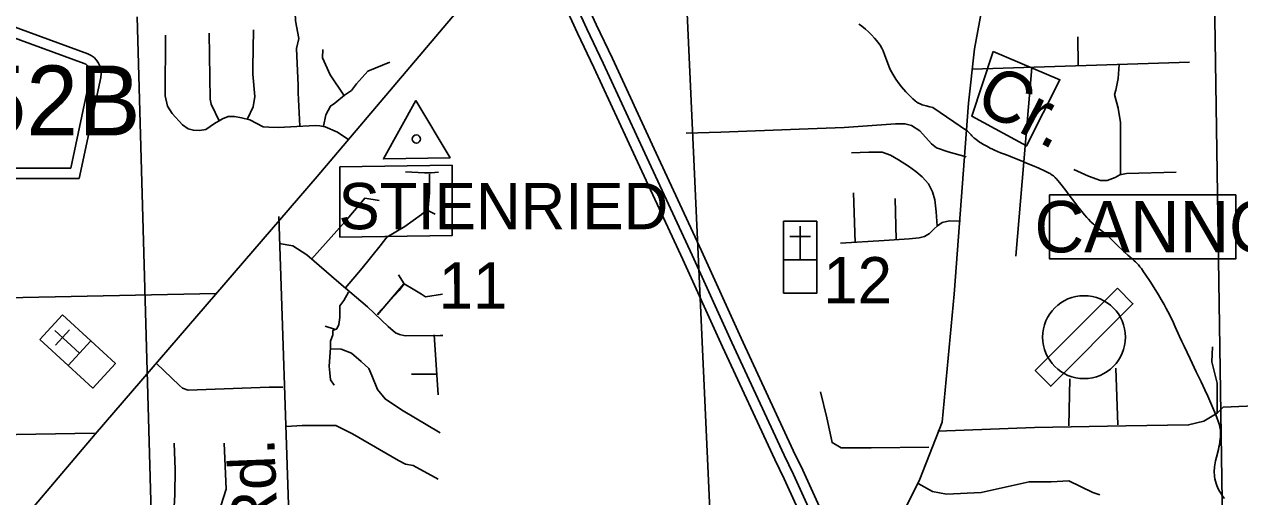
# Model space of a CAD drawing. Extents: x 2480962 to 2688785, y 277103 to 599240.
# Drawn here: x 2538319 to 2550147, y 422569 to 427160 of the extents above; entities that cross this region are included whole.
import ezdxf

# ---------------------------------------------------------------- set-up
doc = ezdxf.new("R2010")
doc.units = 0
for name, color, linetype in [('Airport Names', 7, 'Continuous'), ('Airports Landing Strip or Private Airport', 7, 'Continuous'), ('County Routes Highway Center Lines', 7, 'Continuous'), ('Culture', 7, 'Continuous'), ('Culture Text', 7, 'Continuous'), ('Interstate Divided Highway Outline and Fill', 7, 'Continuous'), ('Interstate Highway Center Lines', 7, 'Continuous'), ('Lakes and Ponds Text', 7, 'Continuous'), ('Level 31', 7, 'Continuous'), ('Local Roads Improved', 7, 'Continuous'), ('Local Roads Paved', 7, 'Continuous'), ('Local Roads Related Text', 7, 'Continuous'), ('Local Roads Unimproved', 7, 'Continuous'), ('Narrow River Creek and Branch and Slough', 7, 'Continuous'), ('Roadshields County Roads', 7, 'Continuous'), ('Section Lines', 7, 'Continuous'), ('Section Numbers', 7, 'Continuous'), ('State Routes Highway Center Lines', 7, 'Continuous'), ('Township and Range lines', 7, 'Continuous'), ('Triangulation Station', 7, 'Continuous')]:
    doc.layers.add(name, color=color, linetype=linetype)

msp = doc.modelspace()

# ---------------------------------------------------------------- linework, layer by layer
at = {"layer": 'Airports Landing Strip or Private Airport'}
msp.add_lwpolyline([(2548957.604, 424594.792), (2548157.606, 423794.794), (2548308.943, 423642.688), (2549107.604, 424444.792)], close=True, dxfattribs=at)
msp.add_circle((2548632.605, 424119.793), 403.112, dxfattribs=at)
at = {"layer": 'County Routes Highway Center Lines'}
msp.add_lwpolyline([(2542271.879, 413981.076), (2542619.864, 414627.334), (2544252.079, 417618.347), (2544774.057, 418587.733), (2544807.198, 418687.157), (2545080.615, 419151.137), (2545983.718, 420799.923), (2546803.969, 422274.716), (2547035.958, 422738.696), (2547251.378, 423293.815), (2547367.373, 424536.618), (2547508.224, 426392.537), (2547566.221, 426922.8), (2547632.504, 427270.785)], dxfattribs=at)
at = {"layer": 'Culture'}
for p, q in [((2545708.293, 425247.656), (2545708.293, 424872.656)), ((2546033.293, 425247.656), (2545708.293, 425247.656)), ((2546033.293, 424872.656), (2546033.293, 425247.656)), ((2545870.793, 424872.656), (2545870.793, 425197.804)), ((2545770.793, 425097.656), (2545970.936, 425097.656)), ((2545708.293, 424872.656), (2546033.293, 424872.656)), ((2538689.904, 424337.496), (2538470.371, 424097.85)), ((2538966.419, 424084.189), (2538689.904, 424337.496)), ((2538856.652, 423964.366), (2538616.897, 424183.999)), ((2538623.195, 424042.613), (2538758.389, 424190.193)), ((2538470.371, 424097.85), (2538746.886, 423844.543)), ((2538746.886, 423844.543), (2538966.419, 424084.189))]:
    msp.add_line(p, q, dxfattribs=at)
for points in [[(2545708.293, 424872.656), (2546033.293, 424872.656), (2546033.293, 424547.656), (2545708.293, 424547.656)], [(2538746.886, 423844.543), (2538966.419, 424084.189), (2539206.065, 423864.656), (2538986.532, 423625.01)]]:
    msp.add_lwpolyline(points, close=True, dxfattribs=at)
at = {"layer": 'Interstate Divided Highway Outline and Fill'}
for points in [[(2550134.848, 414021.932), (2549660.603, 414934.691), (2549514.413, 415210.827), (2549176.892, 415859.906), (2548891.03, 416418.637), (2548634.968, 416911.314), (2548350.089, 417503.731), (2548045.063, 418162.457), (2547674.717, 418964.874), (2547401.838, 419552.863), (2547028.258, 420361.746), (2546774.889, 420907.463), (2546313.749, 421907.682), (2545894.325, 422827.814), (2545803.24, 423016.49), (2545296.937, 424110.236), (2544910.32, 424958.193), (2544448.912, 425949.246), (2544042.595, 426826.889), (2543883.528, 427158.008), (2543591.457, 427797.321)], [(2543409.758, 427713.739), (2543702.416, 427073.145), (2543861.701, 426741.571), (2544267.508, 425865.027), (2544728.672, 424874.499), (2545115.198, 424026.741), (2545622.424, 422931.001), (2545713.255, 422742.852), (2546131.943, 421824.336), (2546593.375, 420823.483), (2546846.772, 420277.706), (2547220.345, 419468.838), (2547493.213, 418880.872), (2547863.524, 418078.532), (2548169.215, 417418.37), (2548456.072, 416821.838), (2548713.272, 416326.972), (2548999.144, 415768.222), (2549337.31, 415117.902), (2549483.485, 414841.795), (2549957.801, 413928.899)]]:
    msp.add_lwpolyline(points, dxfattribs=at)
at = {"layer": 'Interstate Highway Center Lines'}
msp.add_lwpolyline([(2543500.607, 427755.53), (2543792.972, 427115.577), (2543952.148, 426784.23), (2544358.21, 425907.137), (2544819.496, 424916.346), (2545206.067, 424068.489), (2545712.832, 422973.746), (2545803.79, 422785.333), (2546222.846, 421866.009), (2546684.132, 420865.473), (2546937.515, 420319.726), (2547311.092, 419510.851), (2547583.965, 418922.873), (2547954.294, 418120.495), (2548259.652, 417461.05), (2548545.52, 416866.576), (2548802.151, 416372.805), (2549088.018, 415814.064), (2549425.862, 415164.365), (2549572.044, 414888.243), (2550046.324, 413975.416)], dxfattribs=at)
at = {"layer": 'Level 31'}
for points in [[(2547748.705, 426895.762), (2548398.455, 426621.244), (2548073.58, 425978.294), (2547539.341, 426267.26)], [(2541390.791, 425775.285), (2542482.239, 425790.669), (2542482.627, 425107.573), (2541391.179, 425092.189)], [(2548297.383, 425501.499), (2550109.465, 425501.499), (2550109.465, 424880.221), (2548297.383, 424880.221)]]:
    msp.add_lwpolyline(points, close=True, dxfattribs=at)
at = {"layer": 'Local Roads Improved'}
for p, q in [((2540796.563, 425291.885), (2540998.894, 419291.181)), ((2535371.828, 423120.678), (2539003.253, 423185.876))]:
    msp.add_line(p, q, dxfattribs=at)
at = {"layer": 'Local Roads Paved'}
for p, q in [((2548576.113, 426762.856), (2548571.797, 427039.057)), ((2547544.678, 426724.016), (2549659.335, 426793.066)), ((2548122.972, 426741.278), (2547967.609, 424907.137)), ((2546405.352, 425040.921), (2546388.09, 425522.114)), ((2546804.548, 425068.973), (2546793.759, 425468.168)), ((2542239.392, 425354.907), (2542316.311, 425316.447)), ((2541756.511, 424337.866), (2542012.908, 424636.995)), ((2541337.729, 424196.847), (2541247.99, 424226.76)), ((2542307.764, 424141.295), (2542346.224, 423560.128)), ((2548960.203, 423267.199), (2548942.941, 423819.599)), ((2542333.404, 423760.973), (2542085.554, 423760.973)), ((2548485.484, 423258.568), (2548494.116, 423716.024))]:
    msp.add_line(p, q, dxfattribs=at)
for points in [[(2540930.359, 427937.295), (2540957.277, 427194.376), (2540989.578, 427022.105), (2540968.044, 426925.203), (2540984.194, 426564.511), (2540984.194, 426494.526), (2541000.344, 426171.518)], [(2541468.706, 426045.006), (2541366.42, 426112.299), (2541245.292, 426163.442), (2541194.149, 426174.209), (2541148.39, 426176.901), (2540911.517, 426163.442), (2540790.389, 426158.059), (2540698.87, 426160.751), (2540642.344, 426163.442), (2540513.141, 426233.427), (2540432.389, 426252.27), (2540365.095, 426263.037), (2540303.185, 426263.037), (2540246.659, 426241.503), (2540171.29, 426195.743), (2540085.155, 426139.217), (2540023.245, 426128.45), (2539964.027, 426131.142), (2539912.884, 426144.6), (2539859.049, 426184.976), (2539759.455, 426292.646), (2539713.696, 426365.322), (2539689.47, 426464.917), (2539692.162, 427054.406)], [(2540219.742, 426217.277), (2540136.298, 426384.165), (2540128.223, 426432.616), (2540117.456, 427073.248)], [(2540491.607, 426241.503), (2540545.441, 426357.247), (2540561.592, 426459.533), (2540542.75, 426674.872), (2540542.75, 426742.165), (2540550.825, 427108.241)], [(2541428.33, 426472.992), (2541296.435, 426669.488), (2541221.067, 426833.684), (2541223.758, 426914.436)], [(2541229.142, 426171.518), (2541253.367, 426279.187), (2541299.127, 426365.322), (2541342.195, 426394.931), (2541436.405, 426472.992), (2541503.699, 426518.751), (2541552.15, 426580.661), (2541662.511, 426704.481), (2541875.158, 426793.308)], [(2548973.15, 426771.488), (2548964.519, 426633.388), (2548942.941, 426521.181), (2548929.994, 426478.025), (2548964.519, 426344.241), (2548986.097, 426206.141), (2548986.097, 425847.944), (2548986.097, 425705.528)], [(2547203.743, 425200.6), (2547192.954, 425338.7), (2547180.007, 425455.222), (2547158.429, 425530.745), (2547117.431, 425610.584), (2547057.012, 425677.476), (2546996.593, 425731.422), (2546923.228, 425781.051), (2546826.126, 425843.628), (2546748.445, 425888.942), (2546668.606, 425916.994), (2546539.137, 425916.994), (2546370.827, 425912.678)], [(2542030.001, 425726.682), (2542213.752, 425718.136), (2542277.851, 425718.136), (2542350.497, 425722.409)], [(2549529.866, 425722.79), (2549046.516, 425709.844), (2548981.782, 425696.897), (2548934.31, 425671.003), (2548856.628, 425640.793), (2548791.894, 425640.793), (2548675.372, 425683.95), (2548532.956, 425748.684)], [(2541444.561, 424598.536), (2541606.946, 424790.833), (2541782.151, 425008.771), (2541846.25, 425089.963), (2542021.454, 425196.795), (2542183.839, 425312.174), (2542235.118, 425354.907), (2542247.938, 425380.546), (2542260.758, 425521.565), (2542260.758, 425705.316)], [(2541115.519, 424876.299), (2541440.288, 425243.801), (2541602.673, 425436.099), (2541632.586, 425470.285), (2541773.604, 425448.919)], [(2547430.314, 425245.914), (2547324.581, 425250.229), (2547253.373, 425232.967), (2547205.901, 425202.757), (2547171.376, 425168.232), (2547128.22, 425127.234), (2547078.59, 425097.025), (2547026.803, 425084.078), (2546931.859, 425075.446), (2546688.026, 425060.342), (2546262.937, 425032.29)], [(2540799.296, 425030.137), (2540931.767, 425008.771), (2541068.513, 424919.032), (2541380.462, 424649.815), (2541658.225, 424414.785), (2541859.07, 424222.487), (2541931.715, 424162.661), (2541970.175, 424145.568), (2542025.728, 424132.748), (2542367.59, 424137.021), (2542393.23, 424137.021)], [(2541961.628, 424726.734), (2542017.181, 424636.995), (2542102.647, 424585.716), (2542183.839, 424538.71), (2542222.299, 424513.07), (2542388.957, 424538.71)], [(2531518.941, 424333.428), (2533030.189, 424345.866), (2533695.636, 424364.523), (2534622.286, 424383.181), (2534970.557, 424401.838), (2535430.773, 424401.838), (2535766.606, 424432.934), (2536363.642, 424432.934), (2537060.184, 424464.029), (2537943.301, 424501.344), (2538148.532, 424501.344), (2540182.187, 424544.878)], [(2541474.474, 424555.803), (2541427.468, 424474.611), (2541389.009, 424423.331), (2541389.009, 424393.418), (2541389.009, 424312.226), (2541380.462, 424243.853), (2541359.096, 424201.121), (2541320.636, 424184.027), (2541320.636, 424141.295), (2541299.27, 424081.469), (2541299.27, 424017.369), (2541286.45, 423837.892), (2541290.723, 423773.792), (2541299.27, 423705.42), (2541333.456, 423654.141)], [(2541756.511, 424346.412), (2541841.976, 424436.151), (2541965.902, 424572.896), (2542017.181, 424636.995)], [(2542366.625, 423190.161), (2541990.401, 423414.156), (2541829.473, 423518.541), (2541755.533, 423609.879), (2541701.166, 423746.885), (2541672.895, 423814.301), (2541596.78, 423883.891), (2541503.268, 423964.355), (2541401.057, 424001.325), (2541301.021, 424005.675)], [(2549928.001, 423388.606), (2549926.904, 423672.868), (2549875.116, 423880.018), (2549883.748, 424026.749)], [(2539602.777, 423867.805), (2539829.261, 423649.867), (2539859.174, 423624.228), (2539914.726, 423602.861), (2540701.01, 423632.774), (2540833.482, 423632.774)], [(2547121.746, 423051.417), (2546560.715, 423042.786), (2546267.252, 423042.786), (2546180.94, 423094.574), (2546129.152, 423336.249), (2546068.733, 423586.555)], [(2547208.059, 423206.78), (2548148.866, 423241.305), (2549037.885, 423258.568), (2549650.704, 423267.199), (2549797.435, 423301.724), (2549926.904, 423379.405), (2549987.323, 423439.824), (2550833.185, 423474.349), (2551150.933, 423484.942)], [(2540867.668, 423252.452), (2541021.506, 423260.999), (2541350.549, 423260.999), (2541512.934, 423179.806), (2541837.703, 422991.782), (2541961.628, 422919.136), (2542030.001, 422884.95), (2542102.647, 422872.13), (2542346.224, 422739.658)], [(2539782.255, 422162.765), (2539773.708, 422410.616), (2539782.255, 422590.093), (2539786.528, 422833.67), (2539777.981, 423090.067)], [(2540248.042, 422188.405), (2540235.223, 422402.069), (2540230.949, 422478.988), (2540282.229, 422641.373), (2540265.136, 423090.067)], [(2547018.171, 422697.536), (2547156.271, 422619.855), (2547294.371, 422593.961), (2547630.99, 422611.224), (2548097.078, 422714.799), (2548312.859, 422714.799), (2548485.484, 422723.43), (2548718.528, 422611.224), (2548787.578, 422585.33)]]:
    msp.add_lwpolyline(points, dxfattribs=at)
at = {"layer": 'Local Roads Unimproved'}
msp.add_lwpolyline([(2547484.259, 425873.837), (2547311.634, 425921.309), (2547195.112, 425960.15), (2547147.64, 425998.99), (2547035.434, 426124.144), (2546953.437, 426175.931), (2546888.703, 426193.194), (2546798.074, 426193.194), (2546478.718, 426171.616), (2546297.462, 426158.669), (2545861.583, 426141.406), (2545097.717, 426111.197), (2544761.099, 426102.566)], dxfattribs=at)
at = {"layer": 'Narrow River Creek and Branch and Slough'}
for points in [[(2546439.941, 427161.741), (2546457.155, 427151.407), (2546485.575, 427130.952), (2546505.768, 427113.985), (2546534.854, 427086.631), (2546563.252, 427057.879), (2546592.169, 427027.251), (2546612.658, 427003.775), (2546627.176, 426985.663), (2546647.329, 426957.349), (2546665.207, 426927.247), (2546677.393, 426902.334), (2546695.359, 426857.47), (2546719.185, 426789.097), (2546732.024, 426755.35), (2546746.916, 426722.464), (2546772.45, 426674.639), (2546800.883, 426628.159), (2546832.282, 426583.598), (2546857.312, 426551.698), (2546897.29, 426505.672), (2546940.261, 426461.063), (2546966.789, 426435.461), (2546987.533, 426417.43), (2547003.782, 426405.119), (2547016.446, 426396.803), (2547036.345, 426386.152), (2547057.497, 426378.127), (2547094.525, 426367.634), (2547131.71, 426357.97), (2547161.509, 426350.44), (2547499.602, 426122.224)], [(2547499.602, 426122.224), (2547499.602, 426122.224), (2547499.602, 426122.224), (2547533.049, 426086.123), (2547541.542, 426077.249), (2547554.71, 426064.36), (2547561.561, 426058.173), (2547568.635, 426052.201), (2547582.446, 426041.216), (2547594.708, 426031.877), (2547616.588, 426016.181), (2547633.371, 426004.977), (2547646.178, 425996.909), (2547665.76, 425985.373), (2547685.807, 425974.542), (2547718.566, 425957.923), (2547743.254, 425945.883), (2547761.882, 425937.152), (2547790.071, 425924.631), (2547818.637, 425912.917), (2547849.14, 425901.346), (2547895.066, 425884.516), (2547917.958, 425875.932), (2547940.712, 425866.987), (2548015.118, 425836.454), (2548089.392, 425805.566), (2548130.751, 425788.106), (2548192.49, 425761.268), (2548254.046, 425733.796), (2548268.738, 425726.952), (2548281.488, 425720.576), (2548292.491, 425714.657), (2548301.955, 425709.188), (2548310.077, 425704.161), (2548323.855, 425694.77), (2548333.754, 425687.188), (2548340.894, 425681.172), (2548351.089, 425671.586), (2548355.931, 425666.525), (2548360.589, 425661.277), (2548393.833, 425621.364), (2548418.116, 425591.12), (2548453.883, 425545.376), (2548489.337, 425499.322), (2548542.891, 425428.68), (2548569.646, 425393.346), (2548596.703, 425358.204), (2548611.558, 425339.545), (2548638.425, 425307.629), (2548659.277, 425284.298), (2548675.295, 425267.137), (2548699.91, 425241.93), (2548725.199, 425217.357), (2548741.893, 425202.262), (2548756.958, 425189.598), (2548783.966, 425168.213), (2548824.764, 425136.53), (2548844.694, 425120.168), (2548863.944, 425103.03), (2548901.669, 425066.901), (2548957.498, 425011.843), (2549013.635, 424957.178), (2549029.415, 424942.649), (2549057.803, 424918.073), (2549100.749, 424881.531), (2549121.68, 424862.594), (2549131.867, 424852.796), (2549141.815, 424842.716), (2549161.011, 424821.685), (2549176.977, 424802.645), (2549190.397, 424785.565), (2549212.873, 424754.901), (2549229.081, 424731.409), (2549276.1, 424659.722), (2549331.259, 424574.1), (2549358.015, 424530.838), (2549383.845, 424486.942), (2549412.252, 424436.505), (2549433.076, 424398.457), (2549463.29, 424340.878), (2549477.842, 424311.802), (2549491.968, 424282.499), (2549520.763, 424219.645), (2549562.683, 424124.821), (2549583.945, 424077.557), (2549605.943, 424030.632), (2549665.455, 423907.331), (2549725.139, 423784.111), (2549737.917, 423757.893), (2549750.708, 423731.681)], [(2549750.708, 423731.681), (2549772.425, 423686.34), (2549809.223, 423606.534), (2549836.073, 423546.336), (2549875.668, 423455.569), (2549915.097, 423364.334), (2549929.261, 423329.711), (2549938.77, 423303.337), (2549945.118, 423283.345), (2549949.37, 423268.239), (2549954.831, 423245.413), (2549959.068, 423222.4), (2549961.157, 423204.102), (2549961.897, 423187.958), (2549961.823, 423173.76), (2549960.36, 423148.824), (2549958.398, 423130.113), (2549954.561, 423102.161), (2549950.272, 423074.509), (2549945.785, 423049.872), (2549940.999, 423028.402), (2549921.407, 422953.598), (2549912.2, 422916.197), (2549908.297, 422897.449), (2549905.067, 422878.651), (2549902.546, 422859.144), (2549901.034, 422841.902), (2549900.277, 422826.718), (2549900.315, 422800.02), (2549901.559, 422779.972), (2549903.22, 422764.967), (2549906.95, 422742.576), (2549912.247, 422720.411), (2549919.22, 422697.45), (2549926.199, 422677.79), (2549932.986, 422660.928), (2549939.45, 422646.443), (2549951.957, 422621.72), (2549962.344, 422603.716), (2549970.709, 422590.527), (2549984.187, 422571.261), (2549998.796, 422552.635)]]:
    msp.add_lwpolyline(points, dxfattribs=at)
at = {"layer": 'Roadshields County Roads'}
for p, q in [((2538157.586, 427159.843), (2538935.608, 426874.003)), ((2538088.615, 427078.646), (2538901.123, 426780.136)), ((2538964.416, 426665.308), (2538770.696, 425761.679)), ((2539062.194, 426644.349), (2538851.53, 425661.68)), ((2538770.696, 425761.68), (2537336.104, 425761.68)), ((2538851.53, 425661.68), (2537255.27, 425661.68))]:
    msp.add_line(p, q, dxfattribs=at)
for centre, radius, start, end in [((2538866.637, 426686.27), 100, 347.9000932, 69.8269876), ((2538866.637, 426686.271), 200, 347.9000917, 69.8270083)]:
    msp.add_arc(centre, radius, start, end, dxfattribs=at)
at = {"layer": 'Section Lines'}
for p, q in [((2545002.726, 422150.72), (2544764.095, 427412.568)), ((2539417.027, 427234.193), (2539568.514, 421918.693))]:
    msp.add_line(p, q, dxfattribs=at)
at = {"layer": 'State Routes Highway Center Lines'}
msp.add_lwpolyline([(2547635.625, 433258.997), (2545876.069, 431179.522), (2544299.245, 429330.556), (2543386.769, 428298.017), (2541169.611, 425680.65), (2540361.189, 424744.161), (2539008.483, 423175.342), (2537223.551, 421078.247)], dxfattribs=at)
at = {"layer": 'Township and Range lines'}
msp.add_line((2549980.395, 422318.47), (2549900.084, 427607.169), dxfattribs=at)
at = {"layer": 'Triangulation Station'}
msp.add_lwpolyline([(2542128.429, 426420.434), (2541813.16, 425852.012), (2542463.063, 425863.193)], close=True, dxfattribs=at)
msp.add_circle((2542134.884, 426045.213), 40, dxfattribs=at)

# ---------------------------------------------------------------- texts
at = {"layer": 'Airport Names'}
msp.add_text('CANNON CREEK', height=500, rotation=0.0012278, dxfattribs=at).set_placement((2548150.269, 424943.337))
at = {"layer": 'Culture Text'}
msp.add_text('STIENRIED', height=450, dxfattribs=at).set_placement((2541376.428, 425168.43))
at = {"layer": 'Lakes and Ponds Text'}
msp.add_text('Cr.', height=500, rotation=332.4093667, dxfattribs=at).set_placement((2547548.475, 426348.551))
at = {"layer": 'Local Roads Related Text'}
msp.add_text('Kirby   Rd.', height=450, rotation=92.2079028, dxfattribs=at).set_placement((2540859.548, 420335.103))
at = {"layer": 'Roadshields County Roads'}
msp.add_text('252B', height=680, dxfattribs=at).set_placement((2537325.884, 426079.963))
at = {"layer": 'Section Numbers'}
for s, rotation, p in [('12', 0.0518417, (2546094.664, 424447.519)), ('11', 0.0995667, (2542351.485, 424396.217))]:
    msp.add_text(s, height=450, rotation=rotation, dxfattribs=at).set_placement(p)

doc.saveas('drawing.dxf')
